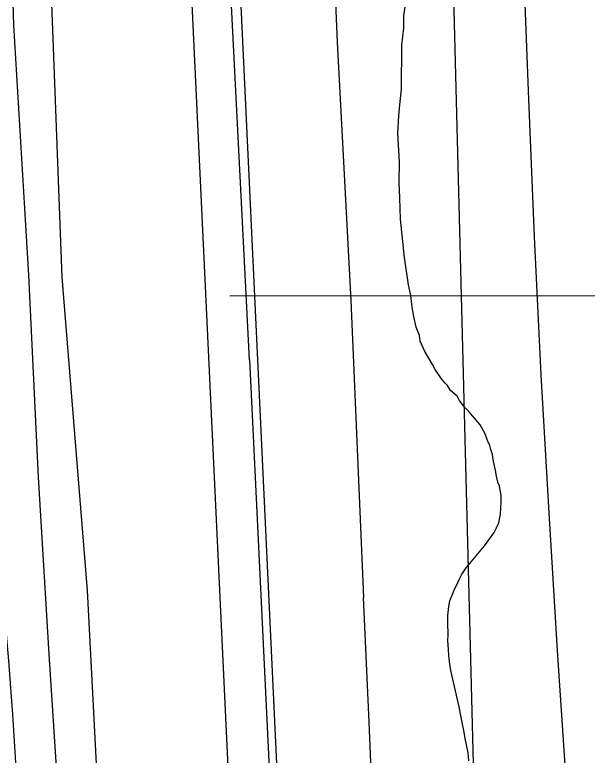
# Model space of a CAD drawing. Extents: x 3313447 to 3351316, y 703786 to 729172.
# Drawn here: x 3322282.8 to 3322636.9, y 719004.2 to 719462.3 of the extents above; entities that cross this region are included whole.
import ezdxf

# ---------------------------------------------------------------- set-up
doc = ezdxf.new("R2010")
doc.units = 0
for name, color, linetype in [('V-FLOD-BASE', 7, 'Continuous'), ('V-LEVE-TOET', 7, 'Continuous'), ('V-RIVR-RANG', 7, 'Continuous'), ('V-ROAD-CNTR', 7, 'Continuous'), ('V-SITE-VEGE', 7, 'Continuous'), ('V-SURV-LINE', 7, 'Continuous'), ('V-TOPO-MAJR', 7, 'Continuous'), ('V-TOPO-MINR', 7, 'Continuous'), ('V-TOPO-SHOR', 7, 'Continuous')]:
    doc.layers.add(name, color=color, linetype=linetype)

msp = doc.modelspace()

# ---------------------------------------------------------------- linework, layer by layer
at = {"layer": 'V-FLOD-BASE'}
for points in [[(3322428.03, 719248.83), (3322416.37, 719476.2), (3322404.04, 719707.66), (3322396.96, 719864.23), (3322389.94, 720044.62), (3322375.68, 720319.65), (3322369.09, 720404.07), (3322361.74, 720457.18), (3322338.29, 720598.82), (3322328.28, 720677.8), (3322325.08, 720753.36), (3322319.28, 720882.02), (3322310.89, 721057.65), (3322294, 721368.08), (3322281.15, 721662.84)], [(3322428.03, 719248.83), (3322440.78, 718983.26), (3322449.03, 718832.94), (3322457.93, 718678.57), (3322468.95, 718450.75), (3322468.64, 718411), (3322457.75, 718310.69), (3322452.73, 718271.65)]]:
    msp.add_lwpolyline(points, dxfattribs=at)
at = {"layer": 'V-LEVE-TOET'}
for points in [[(3322401.04, 720583.5), (3322412.35, 720517.18), (3322430.87, 720411.17), (3322435.46, 720371.49), (3322438.45, 720316.15), (3322447.96, 720156.92), (3322453.36, 720028.49), (3322461.84, 719877.09), (3322464.78, 719801.4), (3322468.89, 719776.85), (3322472.48, 719751.27), (3322477.57, 719703.23), (3322478.46, 719641.11), (3322478.33, 719591.52), (3322477.21, 719562.29), (3322482.12, 719445.35), (3322490.58, 719285.6), (3322498.46, 719101.84)], [(3322282.33, 719995.78), (3322288.73, 719850.65), (3322291.64, 719765.03), (3322293.15, 719741.02), (3322289.93, 719707.1), (3322291.87, 719649.67), (3322295.46, 719627.22), (3322299.06, 719608.42), (3322304.52, 719496.7), (3322311.83, 719299.89), (3322327.51, 719106.19)], [(3322327.51, 719106.19), (3322334.69, 718967.12), (3322341.87, 718818.73), (3322344.03, 718767.86), (3322347.22, 718698.71), (3322351.02, 718660.52), (3322353.06, 718629.24), (3322356.65, 718525.04), (3322358.48, 718472.62), (3322356.73, 718439.07), (3322352.64, 718393.59), (3322343.07, 718314.78), (3322326.85, 718196.11), (3322290.35, 717894.28), (3322261.67, 717636.78), (3322242.69, 717499.48), (3322230.47, 717440.08)], [(3322381.56, 717365.35), (3322404.57, 717457.07), (3322412.97, 717493.5), (3322417.29, 717527.25), (3322433.22, 717662.96), (3322454.71, 717819.57), (3322470.59, 717949.19), (3322486.68, 718105.17), (3322489.43, 718110.55), (3322497.6, 718119.27), (3322499, 718125.35), (3322501.86, 718145.6), (3322511.29, 718227.97), (3322519.64, 718344.81), (3322519.26, 718382.66), (3322519.39, 718399.55), (3322525.68, 718425.85), (3322525.33, 718468.43), (3322515.19, 718640.15), (3322510.33, 718796.97), (3322508.67, 718843.61), (3322507.08, 718899.71), (3322501.98, 719024.77), (3322498.46, 719101.84)]]:
    msp.add_lwpolyline(points, dxfattribs=at)
at = {"layer": 'V-RIVR-RANG'}
msp.add_line((3322415.82, 719288.37), (3323190.82, 719289.26), dxfattribs=at)
at = {"layer": 'V-ROAD-CNTR'}
msp.add_arc((3317870.52, 718720.06), 4421.79, 352.19971, 5.94623, dxfattribs=at)
at = {"layer": 'V-SITE-VEGE'}
for points in [[(3322581.67, 719173.21), (3322580.68, 719176.81), (3322580.19, 719180.4), (3322578.7, 719187.08), (3322578.22, 719190.16), (3322577.21, 719193.24), (3322576.72, 719195.81), (3322575.21, 719198.9), (3322573.7, 719203.02), (3322570.67, 719208.68), (3322563.55, 719216.94), (3322561.01, 719219.53), (3322557.96, 719223.65), (3322556.45, 719226.23), (3322552.37, 719229.85), (3322550.35, 719232.94), (3322548.82, 719234.5), (3322546.79, 719237.07), (3322542.73, 719242.75), (3322541.21, 719245.84), (3322539.19, 719249.44), (3322536.66, 719253.57), (3322533.63, 719260.26), (3322533.15, 719263.85), (3322531.14, 719268.99), (3322529.65, 719275.67), (3322528.67, 719281.32), (3322527.7, 719288.51), (3322526.21, 719295.19), (3322523.78, 719312.13), (3322521.4, 719335.74), (3322520.99, 719349.08), (3322520.55, 719358.31), (3322520.65, 719371.13), (3322519.77, 719389.09), (3322520.36, 719399.85), (3322520.93, 719406.52), (3322522.03, 719416.26), (3322522.24, 719443.44), (3322523.35, 719454.2), (3322523.41, 719461.89), (3322525.04, 719472.65)], [(3322563.66, 719000.7), (3322563.18, 719005.69), (3322561.41, 719014.61), (3322560.78, 719018.42), (3322559.52, 719024.33), (3322557.63, 719034.19), (3322552.56, 719056.65), (3322551.93, 719060.46), (3322551.19, 719065.97), (3322550.96, 719069.64), (3322550.74, 719075.15), (3322550.77, 719078.56), (3322550.56, 719086.56), (3322550.6, 719090.63), (3322551.16, 719096.13), (3322551.98, 719099.8), (3322554.65, 719106.33), (3322556.92, 719111.03), (3322557.72, 719113), (3322559.19, 719115.87), (3322560.25, 719117.7), (3322561.97, 719120.04), (3322573.23, 719133.73), (3322579.32, 719142.07), (3322580.79, 719144.81), (3322582.13, 719147.95), (3322582.67, 719150.04), (3322583.21, 719153.32), (3322583.51, 719157.12), (3322583.67, 719161.18), (3322583.57, 719164.85), (3322583.19, 719167.09), (3322582.68, 719170.64), (3322581.67, 719173.21)]]:
    msp.add_lwpolyline(points, dxfattribs=at)
at = {"layer": 'V-SURV-LINE'}
for points in [[(3322380.63, 720357.5), (3322452.68, 718828.03)], [(3322422.71, 718826.63), (3322350.66, 720356.09)]]:
    msp.add_lwpolyline(points, dxfattribs=at)
at = {"layer": 'V-TOPO-MAJR'}
msp.add_lwpolyline([(3322595.94, 719527.86), (3322600.48, 719410.18), (3322604.13, 719324.82), (3322608.25, 719239.48), (3322613.07, 719154.19), (3322618.37, 719068.91), (3322628.39, 718917.86), (3322630.4, 718881.85), (3322631.92, 718845.82), (3322632.69, 718809.77), (3322632.96, 718773.7), (3322632.75, 718694.1), (3322632.08, 718618.23), (3322630.8, 718542.37), (3322628.59, 718466.54)], dxfattribs=at)
at = {"layer": 'V-TOPO-MINR'}
msp.add_lwpolyline([(3322551.78, 719561.88), (3322567.74, 718942.83), (3322568.14, 718926.66), (3322568.53, 718910.49), (3322568.89, 718894.31), (3322569.23, 718878.14), (3322569.71, 718854.68), (3322569.78, 718850.24), (3322569.82, 718845.79), (3322569.82, 718841.34), (3322569.79, 718836.89), (3322568.44, 718726.88), (3322567.16, 718667.46), (3322565.16, 718608.06), (3322562.06, 718548.71), (3322558.23, 718489.39), (3322525.85, 718050.78)], dxfattribs=at)
at = {"layer": 'V-TOPO-SHOR'}
for points in [[(3322291.39, 719301.27), (3322282.12, 719455.91), (3322278.17, 719587.15)], [(3322316.18, 718862.7), (3322312.31, 718939.69), (3322304.1, 719066.69), (3322297.5, 719176.27), (3322291.39, 719301.27)]]:
    msp.add_lwpolyline(points, dxfattribs=at)

doc.saveas('drawing.dxf')
